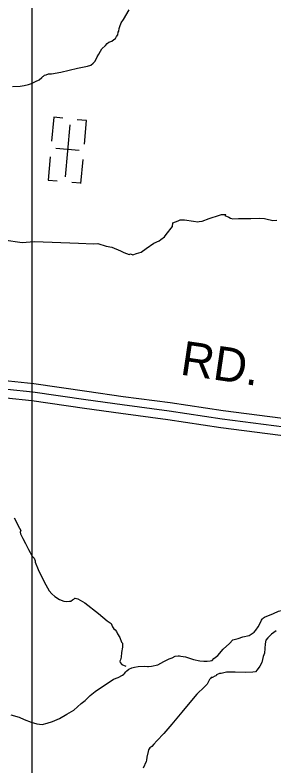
# Model space of a CAD drawing. Extents: x 1551132 to 1791609, y 378168 to 563823.
# Drawn here: x 1604322 to 1607131, y 450741 to 458882 of the extents above; entities that cross this region are included whole.
import ezdxf

# ---------------------------------------------------------------- set-up
doc = ezdxf.new("R2010")
doc.units = 0
for name, color, linetype in [('DESIGN - ROW - Right-of-Way and Easement Labels', 7, 'Continuous'), ('DESIGN - ROW - Right-of-Way Linework', 7, 'Continuous'), ('DESIGN - TRANSPORTATION - Text', 7, 'Continuous'), ('DESIGN - UTILITIES - Cable (Underground) with Text', 7, 'Continuous'), ('SURVEY - PROPERTY - Owners', 7, 'Continuous')]:
    doc.layers.add(name, color=color, linetype=linetype)

msp = doc.modelspace()

# ---------------------------------------------------------------- linework, layer by layer
at = {"layer": 'DESIGN - ROW - Right-of-Way Linework'}
msp.add_lwpolyline([(1608433.403, 445351.003), (1604508.479, 445351), (1604508.495, 471087.555)], dxfattribs=at)
at = {"layer": 'DESIGN - TRANSPORTATION - Text'}
for points in [[(1604294.633, 458107.25), (1604378.798, 458112.125), (1604422.947, 458119.542), (1604469.121, 458128.942), (1604499.287, 458138.559), (1604545.619, 458159.985), (1604583.91, 458179.519), (1604612.276, 458205.194), (1604624.417, 458215.053), (1604630.501, 458220.986), (1604640.642, 458230.878), (1604658.692, 458232.637), (1604686.874, 458244.279), (1604716.932, 458245.879), (1604817.288, 458264.571), (1604998.05, 458306.222), (1605106.473, 458328.814), (1605144.664, 458340.323), (1605170.98, 458362.024), (1605191.254, 458381.799), (1605211.87, 458427.634), (1605230.303, 458459.46), (1605248.711, 458489.285), (1605265.086, 458517.136), (1605303.568, 458550.695), (1605321.893, 458574.513), (1605340.092, 458588.296), (1605372.283, 458599.888), (1605394.508, 458615.63), (1605412.707, 458629.414), (1605422.982, 458649.323), (1605437.249, 458669.182), (1605441.59, 458695.191), (1605447.757, 458707.133), (1605452.115, 458735.142), (1605458.406, 458757.118), (1605472.939, 458797.019), (1605497.431, 458832.778), (1605558.862, 458938.206)], [(1604199.118, 456444.423), (1604401.021, 456417.623), (1604529.31, 456427.915), (1604723.464, 456421.273), (1605009.632, 456407.364), (1605173.778, 456403.131), (1605221.852, 456404.489), (1605309.608, 456377.23), (1605371.515, 456364.363), (1605465.121, 456324.996), (1605500.954, 456308.47), (1605530.828, 456296.037), (1605558.753, 456287.637), (1605574.827, 456291.428), (1605600.727, 456281.053), (1605641.001, 456298.554), (1605691.233, 456311.904), (1605743.773, 456349.288), (1605826.638, 456408.315), (1605885.028, 456433.582), (1605905.236, 456447.349), (1605941.66, 456476.925), (1605962.01, 456502.717), (1606029.192, 456588.02), (1606033.742, 456630.062), (1606090.057, 456649.346), (1606114.24, 456661.047), (1606160.28, 456660.422), (1606256.228, 456647.096), (1606306.177, 456638.396), (1606318.243, 456642.238), (1606352.326, 456645.788), (1606428.824, 456676.831), (1606541.405, 456711.39), (1606563.554, 456721.115), (1606607.603, 456720.523), (1606597.462, 456710.632), (1606641.277, 456691.998), (1606661.169, 456681.697), (1606683.06, 456671.381), (1606747.183, 456674.522), (1606879.347, 456674.731), (1606975.544, 456681.448), (1607027.552, 456676.731), (1607043.51, 456672.506), (1607119.383, 456655.439), (1607161.482, 456658.872)], [(1604312.205, 453431.17), (1604371.17, 453320.325), (1604384.903, 453292.133), (1604378.745, 453276.157), (1604382.553, 453256.082), (1604406.094, 453207.739), (1604435.585, 453153.321), (1604466.976, 453088.861), (1604506.275, 453014.3), (1604528.075, 452992.033), (1604539.808, 452963.849), (1604541.674, 452949.799), (1604572.907, 452869.313), (1604639.664, 452736.352), (1604690.754, 452639.624), (1604722.437, 452605.223), (1604754.186, 452576.839), (1604803.901, 452544.255), (1604849.775, 452527.746), (1604875.766, 452525.471), (1604913.832, 452529.088), (1604927.84, 452528.938), (1604943.981, 452542.805), (1604960.048, 452548.647), (1604972.156, 452558.547), (1604976.156, 452558.506), (1605002.113, 452552.222), (1605077.753, 452509.354), (1605228.725, 452393.551), (1605322.022, 452314.424), (1605363.771, 452285.932), (1605371.596, 452267.815), (1605379.404, 452247.698), (1605393.221, 452227.514), (1605407.129, 452217.347), (1605420.962, 452199.163), (1605432.736, 452174.996), (1605460.361, 452134.628), (1605477.885, 452084.343), (1605487.768, 452072.21), (1605487.577, 452052.176), (1605489.36, 452030.109), (1605478.785, 451972.099), (1605474.302, 451922.039), (1605465.977, 451890.063), (1605457.835, 451876.113), (1605461.727, 451864.054), (1605481.518, 451841.804), (1605525.001, 451821.52)], [(1606996.758, 452323.009), (1607004.199, 452333.484), (1607006.891, 452340.984), (1607029.016, 452354.868), (1607127.422, 452394.286), (1607181.67, 452419.97), (1607227.803, 452429.679), (1607241.836, 452431.579), (1607279.86, 452425.303), (1607343.933, 452420.845), (1607416.015, 452416.328), (1607446.072, 452418.128), (1607484.197, 452427.887), (1607538.354, 452439.537), (1607572.528, 452457.346), (1607593.877, 452462.671)], [(1604276.321, 451296.472), (1604365.952, 451270.622), (1604421.884, 451246.171), (1604495.808, 451215.579), (1604557.79, 451197.103), (1604615.83, 451188.678), (1604672.029, 451206.328), (1604728.236, 451223.979), (1604804.55, 451255.53), (1604884.982, 451303.098), (1604959.372, 451346.691), (1605037.937, 451416.317), (1605082.236, 451452.102), (1605138.659, 451505.845), (1605193.025, 451549.579), (1605390.17, 451682.55), (1605440.352, 451698.242), (1605486.585, 451723.984), (1605500.684, 451735.918), (1605510.751, 451743.868), (1605524.876, 451759.81), (1605534.967, 451771.777), (1605555.125, 451791.686), (1605589.249, 451803.478), (1605619.357, 451813.295), (1605656.081, 451820.328), (1605721.579, 451822.603), (1605759.612, 451818.328), (1605769.628, 451818.262), (1605801.702, 451822.045), (1605871.917, 451837.596), (1605936.241, 451873.238), (1605994.506, 451900.906), (1606026.647, 451914.714), (1606060.805, 451930.523), (1606090.871, 451934.323), (1606106.895, 451934.207), (1606120.903, 451932.107), (1606172.935, 451923.723), (1606256.892, 451895.064), (1606326.907, 451880.539), (1606370.956, 451876.222), (1606405.888, 451876.247), (1606437.079, 451879.764), (1606459.154, 451885.631), (1606479.312, 451905.539), (1606521.594, 451939.332), (1606580.109, 452007.1), (1606648.591, 452066.777), (1606684.915, 452108.628), (1606741.089, 452122.27), (1606793.296, 452141.962), (1606861.494, 452155.521), (1606915.801, 452191.239), (1606933.968, 452213.164), (1606959.884, 452250.882), (1606972.425, 452275.058), (1606996.758, 452323.009)], [(1607154.229, 452205.264), (1607103.847, 452169.713), (1607065.431, 452130.029), (1607043.182, 452106.212), (1607034.79, 452066.211), (1607027.765, 451962.075), (1607015.407, 451926.124), (1606998.774, 451862.164), (1606976.391, 451824.321), (1606949.959, 451782.503), (1606931.759, 451762.653), (1606901.702, 451758.953), (1606825.612, 451755.736), (1606709.564, 451758.944), (1606617.492, 451757.886), (1606559.318, 451744.46), (1606539.285, 451742.669), (1606509.136, 451728.951), (1606503.011, 451716.985), (1606488.961, 451713.126), (1606462.828, 451701.367), (1606448.804, 451699.509), (1606440.679, 451687.575), (1606430.579, 451677.658), (1606408.08, 451627.782), (1606375.764, 451598.056), (1606294.932, 451518.729), (1606201.768, 451405.46), (1606132.919, 451323.999), (1606023.572, 451192.862), (1605934.54, 451093.576), (1605859.692, 451012.182), (1605827.318, 450976.44), (1605807.052, 450950.597), (1605784.927, 450938.805), (1605770.703, 450916.905), (1605764.503, 450896.929), (1605751.911, 450836.936), (1605749.595, 450804.894), (1605745.436, 450788.901), (1605712.712, 450717.091)]]:
    msp.add_lwpolyline(points, dxfattribs=at)
at = {"layer": 'DESIGN - UTILITIES - Cable (Underground) with Text'}
for p, q in [((1604742.132, 457773.253), (1604719.427, 457513.381)), ((1604841.442, 457764.538), (1604742.748, 457773.162)), ((1605096.823, 457738.233), (1604997.421, 457746.94)), ((1605074.343, 457482.452), (1605096.731, 457738.233)), ((1605018.018, 457412.708), (1604765.37, 457434.796)), ((1604704.512, 457343.093), (1604682.607, 457092.596)), ((1605037.165, 457057.575), (1605059.695, 457314.723)), ((1604682.74, 457092.554), (1604780.601, 457084.022)), ((1605036.99, 457057.625), (1604937.904, 457066.291))]:
    msp.add_line(p, q, dxfattribs=at)
msp.add_lwpolyline([(1604916.512, 457690.312), (1604867.452, 457129.433)], dxfattribs=at)
at = {"layer": 'SURVEY - PROPERTY - Owners'}
for points in [[(1604136.178, 456344.729), (1604099.537, 456196.567), (1604087.137, 456108.581), (1604058.629, 455964.302), (1604032.613, 455788.123), (1604011.663, 455679.445), (1603999.389, 455603.134), (1603995.855, 455519.432), (1604002.997, 455446.255), (1604006.13, 455325.185), (1604025.754, 455083.121), (1604037.979, 455013.811), (1604048.37, 454970.843), (1604061.162, 454945.942), (1604075.028, 454943.517), (1604249.941, 454916.517), (1604525.926, 454888.266), (1605101.979, 454803.198), (1605495.645, 454747.98), (1606006.374, 454679.678), (1606580.544, 454594.893), (1607591.054, 454464.49), (1608390.06, 454352.046)], [(1604238.399, 454826.514), (1604514.676, 454798.23), (1605089.054, 454713.412), (1605483.337, 454658.111), (1605993.733, 454589.851), (1606568.111, 454505.032), (1607578.929, 454374.596), (1608377.418, 454262.219)], [(1604226.399, 454732.953), (1604502.985, 454704.645), (1605075.621, 454620.076), (1605470.537, 454564.692), (1605980.6, 454496.473), (1606555.186, 454411.622), (1607566.329, 454281.144), (1608364.277, 454168.841)]]:
    msp.add_lwpolyline(points, dxfattribs=at)

# ---------------------------------------------------------------- texts
at = {"layer": 'DESIGN - ROW - Right-of-Way and Easement Labels'}
msp.add_text('RD.', height=369.9916, rotation=351.6000806, dxfattribs=at).set_placement((1606103.672, 454985.753))

doc.saveas('drawing.dxf')
